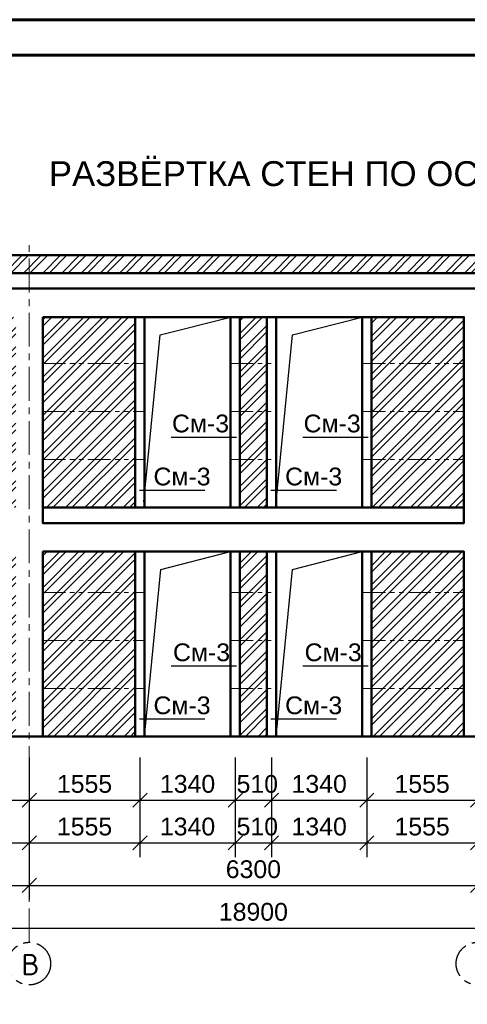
# Model space of a CAD drawing. Header units: millimetres. Extents: x 2063114 to 14983986, y -126020516 to 213791.
# Tile 437 of 656: x 2365414 to 2371705, y -836857 to -823001. Entities that reach past the tile are written whole.
import ezdxf

# ---------------------------------------------------------------- set-up
doc = ezdxf.new("R2010")
doc.units = ezdxf.units.MM
for name, pattern in [('ACAD_ISO10W100', [18, 12, -3, 0, -3]), ('осевая', [50.8, 31.75, -6.35, 6.35, -6.35]), ('фантомX2', [127, 63.5, -12.7, 12.7, -12.7, 12.7, -12.7])]:
    doc.linetypes.add(name, pattern=pattern)
doc.layers.get('Defpoints').update_dxf_attribs({"color": 6, "lineweight": 35})
doc.layers.add('_print', color=6, linetype='Continuous', lineweight=60, plot=False)
for name, color, linetype in [('OS', 1, 'Continuous'), ('пунктир', 1, 'ACAD_ISO10W100'), ('Размеры', 28, 'Continuous')]:
    doc.layers.add(name, color=color, linetype=linetype)
doc.layers.add('PDF _wall-380', color=7, linetype='Continuous', true_color=0xb88a5c)
doc.layers.add('РАЗМЕР АР', color=150, linetype='Continuous', lineweight=20)
doc.layers.add('сплошная_толстая', color=7, linetype='Continuous', lineweight=50)
doc.styles.get("Standard").update_dxf_attribs({"font": 'arial.ttf'})
doc.styles.add('СПДС', font='isocpeur.ttf')
doc.dimstyles.new('STANDARD$0', dxfattribs={"dimtxt": 250, "dimasz": 200, "dimexe": 200, "dimexo": 300, "dimgap": 100, "dimtad": 1, "dimdec": 0, "dimzin": 1, "dimdsep": 46, "dimtxsty": 'Standard', "dimblk1": 'OBLIQUE', "dimblk2": 'OBLIQUE', "dimsah": 1, "dimcen": 2.5, "dimdle": 200, "dimadec": 0, "dimazin": 0, "dimtfac": 1, "dimtdec": 0, "dimtmove": 0, "dimatfit": 3, "dimldrblk": 'OBLIQUE', "dimfxl": 600, "dimfxlon": 1, "dimtolj": 1, "dimtzin": 1, "dimarcsym": 0})

# ---------------------------------------------------------------- blocks, each defined once
blk = doc.blocks.new('*U1590')
at = {"color": 0, "ltscale": 25}
blk.add_lwpolyline([(-59400, 42000), (0, 42000), (0, 0), (-59400, 0)], close=True, dxfattribs=at)
at = {"color": 0, "lineweight": 60, "ltscale": 25}
blk.add_lwpolyline([(-57400, 41500), (-500, 41500), (-500, 500), (-57400, 500)], close=True, dxfattribs=at)
blk = doc.blocks.new('_Oblique')
at = {"color": 0, "linetype": 'ByBlock', "lineweight": -2}
blk.add_line((-0.5, -0.5), (0.5, 0.5), dxfattribs=at)
blk = doc.blocks.new('*D2541')
at = {"layer": 'Defpoints', "color": 0, "lineweight": 30, "transparency": 16777216}
for p in [(2359248, -833086), (2365548, -833086), (2365548, -835184)]:
    blk.add_point(p, dxfattribs=at)
at = {"layer": 'РАЗМЕР АР', "color": 0, "lineweight": -2, "transparency": 16777216}
for p, q in [((2359248, -834584), (2359248, -835384)), ((2365548, -834584), (2365548, -835384)), ((2359048, -835184), (2365748, -835184))]:
    blk.add_line(p, q, dxfattribs=at)
at = {"layer": 'РАЗМЕР АР', "color": 0, "lineweight": -2, "transparency": 16777216, "xscale": 200, "yscale": 200, "zscale": 200, "rotation": 180}
blk.add_blockref('_Oblique', (2359248, -835184), dxfattribs=at)
at = {"layer": 'РАЗМЕР АР', "color": 0, "lineweight": -2, "transparency": 16777216, "xscale": 200, "yscale": 200, "zscale": 200}
blk.add_blockref('_Oblique', (2365548, -835184), dxfattribs=at)
at = {"layer": 'РАЗМЕР АР', "color": 0, "transparency": 16777216, "insert": (2362398, -834957), "char_height": 250, "attachment_point": 5}
blk.add_mtext('\\A1;6300', dxfattribs=at)
blk = doc.blocks.new('*D2701')
at = {"layer": 'Defpoints', "color": 0, "lineweight": 30, "transparency": 16777216}
for p in [(2365548, -832688), (2371848, -833086), (2371848, -835184)]:
    blk.add_point(p, dxfattribs=at)
at = {"layer": 'РАЗМЕР АР', "color": 0, "lineweight": -2, "transparency": 16777216}
for p, q in [((2365548, -834584), (2365548, -835384)), ((2371848, -834584), (2371848, -835384)), ((2365348, -835184), (2372048, -835184))]:
    blk.add_line(p, q, dxfattribs=at)
at = {"layer": 'РАЗМЕР АР', "color": 0, "lineweight": -2, "transparency": 16777216, "xscale": 200, "yscale": 200, "zscale": 200, "rotation": 180}
blk.add_blockref('_Oblique', (2365548, -835184), dxfattribs=at)
at = {"layer": 'РАЗМЕР АР', "color": 0, "lineweight": -2, "transparency": 16777216, "xscale": 200, "yscale": 200, "zscale": 200}
blk.add_blockref('_Oblique', (2371848, -835184), dxfattribs=at)
at = {"layer": 'РАЗМЕР АР', "color": 0, "transparency": 16777216, "insert": (2368698, -834957), "char_height": 250, "attachment_point": 5}
blk.add_mtext('\\A1;6300', dxfattribs=at)
blk = doc.blocks.new('*D2542')
at = {"layer": 'Defpoints', "color": 0, "lineweight": 30, "transparency": 16777216}
for p in [(2371848, -833086), (2378148, -833086), (2378148, -835184)]:
    blk.add_point(p, dxfattribs=at)
at = {"layer": 'РАЗМЕР АР', "color": 0, "lineweight": -2, "transparency": 16777216}
for p, q in [((2371848, -834584), (2371848, -835384)), ((2378148, -834584), (2378148, -835384)), ((2371648, -835184), (2378348, -835184))]:
    blk.add_line(p, q, dxfattribs=at)
at = {"layer": 'РАЗМЕР АР', "color": 0, "lineweight": -2, "transparency": 16777216, "xscale": 200, "yscale": 200, "zscale": 200, "rotation": 180}
blk.add_blockref('_Oblique', (2371848, -835184), dxfattribs=at)
at = {"layer": 'РАЗМЕР АР', "color": 0, "lineweight": -2, "transparency": 16777216, "xscale": 200, "yscale": 200, "zscale": 200}
blk.add_blockref('_Oblique', (2378148, -835184), dxfattribs=at)
at = {"layer": 'РАЗМЕР АР', "color": 0, "transparency": 16777216, "insert": (2374998, -834957), "char_height": 250, "attachment_point": 5}
blk.add_mtext('\\A1;6300', dxfattribs=at)
blk = doc.blocks.new('*D2543')
at = {"layer": 'Defpoints', "color": 0, "lineweight": 30, "transparency": 16777216}
for p in [(2359248, -833086), (2378148, -833086), (2378148, -835784)]:
    blk.add_point(p, dxfattribs=at)
at = {"layer": 'РАЗМЕР АР', "color": 0, "lineweight": -2, "transparency": 16777216}
for p, q in [((2359248, -835184), (2359248, -835984)), ((2378148, -835184), (2378148, -835984)), ((2359048, -835784), (2378348, -835784))]:
    blk.add_line(p, q, dxfattribs=at)
at = {"layer": 'РАЗМЕР АР', "color": 0, "lineweight": -2, "transparency": 16777216, "xscale": 200, "yscale": 200, "zscale": 200, "rotation": 180}
blk.add_blockref('_Oblique', (2359248, -835784), dxfattribs=at)
at = {"layer": 'РАЗМЕР АР', "color": 0, "lineweight": -2, "transparency": 16777216, "xscale": 200, "yscale": 200, "zscale": 200}
blk.add_blockref('_Oblique', (2378148, -835784), dxfattribs=at)
at = {"layer": 'РАЗМЕР АР', "color": 0, "transparency": 16777216, "insert": (2368698, -835557), "char_height": 250, "attachment_point": 5}
blk.add_mtext('\\A1;18900', dxfattribs=at)
blk = doc.blocks.new('*D2704')
at = {"layer": 'Defpoints', "color": 0, "lineweight": 30, "transparency": 16777216}
for p in [(2363548, -833086), (2365548, -833086), (2365548, -833984)]:
    blk.add_point(p, dxfattribs=at)
at = {"layer": 'РАЗМЕР АР', "color": 0, "lineweight": -2, "transparency": 16777216}
for p, q in [((2363548, -833386), (2363548, -834184)), ((2365548, -833386), (2365548, -834184)), ((2363348, -833984), (2365748, -833984))]:
    blk.add_line(p, q, dxfattribs=at)
at = {"layer": 'РАЗМЕР АР', "color": 0, "lineweight": -2, "transparency": 16777216, "xscale": 200, "yscale": 200, "zscale": 200, "rotation": 180}
blk.add_blockref('_Oblique', (2363548, -833984), dxfattribs=at)
at = {"layer": 'РАЗМЕР АР', "color": 0, "lineweight": -2, "transparency": 16777216, "xscale": 200, "yscale": 200, "zscale": 200}
blk.add_blockref('_Oblique', (2365548, -833984), dxfattribs=at)
at = {"layer": 'РАЗМЕР АР', "color": 0, "transparency": 16777216, "insert": (2364548, -833757), "char_height": 250, "attachment_point": 5}
blk.add_mtext('\\A1;2000', dxfattribs=at)
blk = doc.blocks.new('*D2705')
at = {"layer": 'Defpoints', "color": 0, "lineweight": 30, "transparency": 16777216}
for p in [(2365548, -833086), (2367103, -833086), (2367103, -833984)]:
    blk.add_point(p, dxfattribs=at)
at = {"layer": 'РАЗМЕР АР', "color": 0, "lineweight": -2, "transparency": 16777216}
for p, q in [((2365548, -833386), (2365548, -834184)), ((2367103, -833386), (2367103, -834184)), ((2365348, -833984), (2367303, -833984))]:
    blk.add_line(p, q, dxfattribs=at)
at = {"layer": 'РАЗМЕР АР', "color": 0, "lineweight": -2, "transparency": 16777216, "xscale": 200, "yscale": 200, "zscale": 200, "rotation": 180}
blk.add_blockref('_Oblique', (2365548, -833984), dxfattribs=at)
at = {"layer": 'РАЗМЕР АР', "color": 0, "lineweight": -2, "transparency": 16777216, "xscale": 200, "yscale": 200, "zscale": 200}
blk.add_blockref('_Oblique', (2367103, -833984), dxfattribs=at)
at = {"layer": 'РАЗМЕР АР', "color": 0, "transparency": 16777216, "insert": (2366325, -833757), "char_height": 250, "attachment_point": 5}
blk.add_mtext('\\A1;1555', dxfattribs=at)
blk = doc.blocks.new('*D2706')
at = {"layer": 'Defpoints', "color": 0, "lineweight": 30, "transparency": 16777216}
for p in [(2367103, -833086), (2368443, -833086), (2368443, -833984)]:
    blk.add_point(p, dxfattribs=at)
at = {"layer": 'РАЗМЕР АР', "color": 0, "lineweight": -2, "transparency": 16777216}
for p, q in [((2367103, -833386), (2367103, -834184)), ((2368443, -833386), (2368443, -834184)), ((2366903, -833984), (2368643, -833984))]:
    blk.add_line(p, q, dxfattribs=at)
at = {"layer": 'РАЗМЕР АР', "color": 0, "lineweight": -2, "transparency": 16777216, "xscale": 200, "yscale": 200, "zscale": 200, "rotation": 180}
blk.add_blockref('_Oblique', (2367103, -833984), dxfattribs=at)
at = {"layer": 'РАЗМЕР АР', "color": 0, "lineweight": -2, "transparency": 16777216, "xscale": 200, "yscale": 200, "zscale": 200}
blk.add_blockref('_Oblique', (2368443, -833984), dxfattribs=at)
at = {"layer": 'РАЗМЕР АР', "color": 0, "transparency": 16777216, "insert": (2367773, -833757), "char_height": 250, "attachment_point": 5}
blk.add_mtext('\\A1;1340', dxfattribs=at)
blk = doc.blocks.new('*D2707')
at = {"layer": 'Defpoints', "color": 0, "lineweight": 30, "transparency": 16777216}
for p in [(2368443, -833086), (2368953, -833086), (2368953, -833984)]:
    blk.add_point(p, dxfattribs=at)
at = {"layer": 'РАЗМЕР АР', "color": 0, "lineweight": -2, "transparency": 16777216}
for p, q in [((2368443, -833386), (2368443, -834184)), ((2368953, -833386), (2368953, -834184)), ((2368243, -833984), (2369153, -833984))]:
    blk.add_line(p, q, dxfattribs=at)
at = {"layer": 'РАЗМЕР АР', "color": 0, "lineweight": -2, "transparency": 16777216, "xscale": 200, "yscale": 200, "zscale": 200, "rotation": 180}
blk.add_blockref('_Oblique', (2368443, -833984), dxfattribs=at)
at = {"layer": 'РАЗМЕР АР', "color": 0, "lineweight": -2, "transparency": 16777216, "xscale": 200, "yscale": 200, "zscale": 200}
blk.add_blockref('_Oblique', (2368953, -833984), dxfattribs=at)
at = {"layer": 'РАЗМЕР АР', "color": 0, "transparency": 16777216, "insert": (2368753, -833757), "char_height": 250, "attachment_point": 5}
blk.add_mtext('\\A1;510', dxfattribs=at)
blk = doc.blocks.new('*D2708')
at = {"layer": 'Defpoints', "color": 0, "lineweight": 30, "transparency": 16777216}
for p in [(2368953, -833086), (2370293, -833086), (2370293, -833984)]:
    blk.add_point(p, dxfattribs=at)
at = {"layer": 'РАЗМЕР АР', "color": 0, "lineweight": -2, "transparency": 16777216}
for p, q in [((2368953, -833386), (2368953, -834184)), ((2370293, -833386), (2370293, -834184)), ((2368753, -833984), (2370493, -833984))]:
    blk.add_line(p, q, dxfattribs=at)
at = {"layer": 'РАЗМЕР АР', "color": 0, "lineweight": -2, "transparency": 16777216, "xscale": 200, "yscale": 200, "zscale": 200, "rotation": 180}
blk.add_blockref('_Oblique', (2368953, -833984), dxfattribs=at)
at = {"layer": 'РАЗМЕР АР', "color": 0, "lineweight": -2, "transparency": 16777216, "xscale": 200, "yscale": 200, "zscale": 200}
blk.add_blockref('_Oblique', (2370293, -833984), dxfattribs=at)
at = {"layer": 'РАЗМЕР АР', "color": 0, "transparency": 16777216, "insert": (2369623, -833757), "char_height": 250, "attachment_point": 5}
blk.add_mtext('\\A1;1340', dxfattribs=at)
blk = doc.blocks.new('*D2709')
at = {"layer": 'Defpoints', "color": 0, "lineweight": 30, "transparency": 16777216}
for p in [(2370293, -833086), (2371848, -833086), (2371848, -833984)]:
    blk.add_point(p, dxfattribs=at)
at = {"layer": 'РАЗМЕР АР', "color": 0, "lineweight": -2, "transparency": 16777216}
for p, q in [((2370293, -833386), (2370293, -834184)), ((2371848, -833386), (2371848, -834184)), ((2370093, -833984), (2372048, -833984))]:
    blk.add_line(p, q, dxfattribs=at)
at = {"layer": 'РАЗМЕР АР', "color": 0, "lineweight": -2, "transparency": 16777216, "xscale": 200, "yscale": 200, "zscale": 200, "rotation": 180}
blk.add_blockref('_Oblique', (2370293, -833984), dxfattribs=at)
at = {"layer": 'РАЗМЕР АР', "color": 0, "lineweight": -2, "transparency": 16777216, "xscale": 200, "yscale": 200, "zscale": 200}
blk.add_blockref('_Oblique', (2371848, -833984), dxfattribs=at)
at = {"layer": 'РАЗМЕР АР', "color": 0, "transparency": 16777216, "insert": (2371070, -833757), "char_height": 250, "attachment_point": 5}
blk.add_mtext('\\A1;1555', dxfattribs=at)
blk = doc.blocks.new('*D2544')
at = {"layer": 'Defpoints', "color": 0, "lineweight": 30, "transparency": 16777216}
for p in [(2371848, -833086), (2373848, -833086), (2373848, -833984)]:
    blk.add_point(p, dxfattribs=at)
at = {"layer": 'РАЗМЕР АР', "color": 0, "lineweight": -2, "transparency": 16777216}
for p, q in [((2371848, -833386), (2371848, -834184)), ((2373848, -833386), (2373848, -834184)), ((2371648, -833984), (2374048, -833984))]:
    blk.add_line(p, q, dxfattribs=at)
at = {"layer": 'РАЗМЕР АР', "color": 0, "lineweight": -2, "transparency": 16777216, "xscale": 200, "yscale": 200, "zscale": 200, "rotation": 180}
blk.add_blockref('_Oblique', (2371848, -833984), dxfattribs=at)
at = {"layer": 'РАЗМЕР АР', "color": 0, "lineweight": -2, "transparency": 16777216, "xscale": 200, "yscale": 200, "zscale": 200}
blk.add_blockref('_Oblique', (2373848, -833984), dxfattribs=at)
at = {"layer": 'РАЗМЕР АР', "color": 0, "transparency": 16777216, "insert": (2372848, -833757), "char_height": 250, "attachment_point": 5}
blk.add_mtext('\\A1;2000', dxfattribs=at)
blk = doc.blocks.new('*D2547')
at = {"layer": 'Defpoints', "color": 0, "lineweight": 30, "transparency": 16777216}
for p in [(2363548, -833686), (2365548, -833686), (2365548, -834584)]:
    blk.add_point(p, dxfattribs=at)
at = {"layer": 'РАЗМЕР АР', "color": 0, "lineweight": -2, "transparency": 16777216}
for p, q in [((2363548, -833986), (2363548, -834784)), ((2365548, -833986), (2365548, -834784)), ((2363348, -834584), (2365748, -834584))]:
    blk.add_line(p, q, dxfattribs=at)
at = {"layer": 'РАЗМЕР АР', "color": 0, "lineweight": -2, "transparency": 16777216, "xscale": 200, "yscale": 200, "zscale": 200, "rotation": 180}
blk.add_blockref('_Oblique', (2363548, -834584), dxfattribs=at)
at = {"layer": 'РАЗМЕР АР', "color": 0, "lineweight": -2, "transparency": 16777216, "xscale": 200, "yscale": 200, "zscale": 200}
blk.add_blockref('_Oblique', (2365548, -834584), dxfattribs=at)
at = {"layer": 'РАЗМЕР АР', "color": 0, "transparency": 16777216, "insert": (2364548, -834357), "char_height": 250, "attachment_point": 5}
blk.add_mtext('\\A1;2000', dxfattribs=at)
blk = doc.blocks.new('*D2548')
at = {"layer": 'Defpoints', "color": 0, "lineweight": 30, "transparency": 16777216}
for p in [(2365548, -833686), (2367103, -833686), (2367103, -834584)]:
    blk.add_point(p, dxfattribs=at)
at = {"layer": 'РАЗМЕР АР', "color": 0, "lineweight": -2, "transparency": 16777216}
for p, q in [((2365548, -833986), (2365548, -834784)), ((2367103, -833986), (2367103, -834784)), ((2365348, -834584), (2367303, -834584))]:
    blk.add_line(p, q, dxfattribs=at)
at = {"layer": 'РАЗМЕР АР', "color": 0, "lineweight": -2, "transparency": 16777216, "xscale": 200, "yscale": 200, "zscale": 200, "rotation": 180}
blk.add_blockref('_Oblique', (2365548, -834584), dxfattribs=at)
at = {"layer": 'РАЗМЕР АР', "color": 0, "lineweight": -2, "transparency": 16777216, "xscale": 200, "yscale": 200, "zscale": 200}
blk.add_blockref('_Oblique', (2367103, -834584), dxfattribs=at)
at = {"layer": 'РАЗМЕР АР', "color": 0, "transparency": 16777216, "insert": (2366325, -834357), "char_height": 250, "attachment_point": 5}
blk.add_mtext('\\A1;1555', dxfattribs=at)
blk = doc.blocks.new('*D2549')
at = {"layer": 'Defpoints', "color": 0, "lineweight": 30, "transparency": 16777216}
for p in [(2367103, -833686), (2368443, -833686), (2368443, -834584)]:
    blk.add_point(p, dxfattribs=at)
at = {"layer": 'РАЗМЕР АР', "color": 0, "lineweight": -2, "transparency": 16777216}
for p, q in [((2367103, -833986), (2367103, -834784)), ((2368443, -833986), (2368443, -834784)), ((2366903, -834584), (2368643, -834584))]:
    blk.add_line(p, q, dxfattribs=at)
at = {"layer": 'РАЗМЕР АР', "color": 0, "lineweight": -2, "transparency": 16777216, "xscale": 200, "yscale": 200, "zscale": 200, "rotation": 180}
blk.add_blockref('_Oblique', (2367103, -834584), dxfattribs=at)
at = {"layer": 'РАЗМЕР АР', "color": 0, "lineweight": -2, "transparency": 16777216, "xscale": 200, "yscale": 200, "zscale": 200}
blk.add_blockref('_Oblique', (2368443, -834584), dxfattribs=at)
at = {"layer": 'РАЗМЕР АР', "color": 0, "transparency": 16777216, "insert": (2367773, -834357), "char_height": 250, "attachment_point": 5}
blk.add_mtext('\\A1;1340', dxfattribs=at)
blk = doc.blocks.new('*D2550')
at = {"layer": 'Defpoints', "color": 0, "lineweight": 30, "transparency": 16777216}
for p in [(2368443, -833686), (2368953, -833686), (2368953, -834584)]:
    blk.add_point(p, dxfattribs=at)
at = {"layer": 'РАЗМЕР АР', "color": 0, "lineweight": -2, "transparency": 16777216}
for p, q in [((2368443, -833986), (2368443, -834784)), ((2368953, -833986), (2368953, -834784)), ((2368243, -834584), (2369153, -834584))]:
    blk.add_line(p, q, dxfattribs=at)
at = {"layer": 'РАЗМЕР АР', "color": 0, "lineweight": -2, "transparency": 16777216, "xscale": 200, "yscale": 200, "zscale": 200, "rotation": 180}
blk.add_blockref('_Oblique', (2368443, -834584), dxfattribs=at)
at = {"layer": 'РАЗМЕР АР', "color": 0, "lineweight": -2, "transparency": 16777216, "xscale": 200, "yscale": 200, "zscale": 200}
blk.add_blockref('_Oblique', (2368953, -834584), dxfattribs=at)
at = {"layer": 'РАЗМЕР АР', "color": 0, "transparency": 16777216, "insert": (2368753, -834357), "char_height": 250, "attachment_point": 5}
blk.add_mtext('\\A1;510', dxfattribs=at)
blk = doc.blocks.new('*D2551')
at = {"layer": 'Defpoints', "color": 0, "lineweight": 30, "transparency": 16777216}
for p in [(2368953, -833686), (2370293, -833686), (2370293, -834584)]:
    blk.add_point(p, dxfattribs=at)
at = {"layer": 'РАЗМЕР АР', "color": 0, "lineweight": -2, "transparency": 16777216}
for p, q in [((2368953, -833986), (2368953, -834784)), ((2370293, -833986), (2370293, -834784)), ((2368753, -834584), (2370493, -834584))]:
    blk.add_line(p, q, dxfattribs=at)
at = {"layer": 'РАЗМЕР АР', "color": 0, "lineweight": -2, "transparency": 16777216, "xscale": 200, "yscale": 200, "zscale": 200, "rotation": 180}
blk.add_blockref('_Oblique', (2368953, -834584), dxfattribs=at)
at = {"layer": 'РАЗМЕР АР', "color": 0, "lineweight": -2, "transparency": 16777216, "xscale": 200, "yscale": 200, "zscale": 200}
blk.add_blockref('_Oblique', (2370293, -834584), dxfattribs=at)
at = {"layer": 'РАЗМЕР АР', "color": 0, "transparency": 16777216, "insert": (2369623, -834357), "char_height": 250, "attachment_point": 5}
blk.add_mtext('\\A1;1340', dxfattribs=at)
blk = doc.blocks.new('*D2552')
at = {"layer": 'Defpoints', "color": 0, "lineweight": 30, "transparency": 16777216}
for p in [(2370293, -833686), (2371848, -833686), (2371848, -834584)]:
    blk.add_point(p, dxfattribs=at)
at = {"layer": 'РАЗМЕР АР', "color": 0, "lineweight": -2, "transparency": 16777216}
for p, q in [((2370293, -833986), (2370293, -834784)), ((2371848, -833986), (2371848, -834784)), ((2370093, -834584), (2372048, -834584))]:
    blk.add_line(p, q, dxfattribs=at)
at = {"layer": 'РАЗМЕР АР', "color": 0, "lineweight": -2, "transparency": 16777216, "xscale": 200, "yscale": 200, "zscale": 200, "rotation": 180}
blk.add_blockref('_Oblique', (2370293, -834584), dxfattribs=at)
at = {"layer": 'РАЗМЕР АР', "color": 0, "lineweight": -2, "transparency": 16777216, "xscale": 200, "yscale": 200, "zscale": 200}
blk.add_blockref('_Oblique', (2371848, -834584), dxfattribs=at)
at = {"layer": 'РАЗМЕР АР', "color": 0, "transparency": 16777216, "insert": (2371070, -834357), "char_height": 250, "attachment_point": 5}
blk.add_mtext('\\A1;1555', dxfattribs=at)
blk = doc.blocks.new('*D2555')
at = {"layer": 'Defpoints', "color": 0, "lineweight": 30, "transparency": 16777216}
for p in [(2371848, -833686), (2373848, -833686), (2373848, -834584)]:
    blk.add_point(p, dxfattribs=at)
at = {"layer": 'РАЗМЕР АР', "color": 0, "lineweight": -2, "transparency": 16777216}
for p, q in [((2371848, -833986), (2371848, -834784)), ((2373848, -833986), (2373848, -834784)), ((2371648, -834584), (2374048, -834584))]:
    blk.add_line(p, q, dxfattribs=at)
at = {"layer": 'РАЗМЕР АР', "color": 0, "lineweight": -2, "transparency": 16777216, "xscale": 200, "yscale": 200, "zscale": 200, "rotation": 180}
blk.add_blockref('_Oblique', (2371848, -834584), dxfattribs=at)
at = {"layer": 'РАЗМЕР АР', "color": 0, "lineweight": -2, "transparency": 16777216, "xscale": 200, "yscale": 200, "zscale": 200}
blk.add_blockref('_Oblique', (2373848, -834584), dxfattribs=at)
at = {"layer": 'РАЗМЕР АР', "color": 0, "transparency": 16777216, "insert": (2372848, -834357), "char_height": 250, "attachment_point": 5}
blk.add_mtext('\\A1;2000', dxfattribs=at)

msp = doc.modelspace()

# ---------------------------------------------------------------- hatches: boundary and pattern name
at = {"layer": 'PDF _wall-380', "lineweight": 9, "ltscale": 150}
h = msp.add_hatch(dxfattribs=at)
h.set_pattern_fill('ANSI32', color=256, scale=20)
h.set_pattern_definition([(45, (-93039.54, 87103), (-134.703842, 134.703842), []), (45, (-92949.74, 87103), (-134.703842, 134.703842), [])])
h.paths.add_polyline_path([(2378337.79281, -826316.24231), (2359057.79214, -826316.24231), (2359057.79248, -826566.24231), (2378337.79248, -826566.24231)])
h = msp.add_hatch(dxfattribs=at)
h.set_pattern_fill('ANSI32', color=256, scale=20)
h.set_pattern_definition([(45, (-164740.3, -1121887.27), (-134.703842, 134.703842), []), (45, (-164650.49, -1121887.27), (-134.703842, 134.703842), [])])
h.paths.add_polyline_path([(2361182.79248, -827186.24231), (2359437.79248, -827186.24231), (2359437.79248, -829866.24231), (2361182.79248, -829866.24231)])
h.paths.add_polyline_path([(2361182.79248, -830486.24231), (2359437.79248, -830486.24231), (2359437.79248, -833086.24231), (2361182.79248, -833086.24231)])
h.paths.add_polyline_path([(2363482.79248, -830486.24231), (2361312.79248, -830486.24231), (2361312.79248, -833086.24231), (2363482.79248, -833086.24231)])
h.paths.add_polyline_path([(2363482.79248, -827186.24231), (2361312.79248, -827186.24231), (2361312.79248, -829866.24231), (2363482.79248, -829866.24231)])
h.paths.add_polyline_path([(2365357.7925, -830486.24231), (2363612.79248, -830486.24231), (2363612.79248, -833086.24231), (2365357.7925, -833086.24231)])
h.paths.add_polyline_path([(2365357.7925, -827186.24231), (2363612.79248, -827186.24231), (2363612.79248, -829866.24231), (2365357.7925, -829866.24231)])
h.paths.add_polyline_path([(2367027.79248, -827186.24231), (2365737.79179, -827186.24231), (2365737.79179, -829866.24231), (2367027.79248, -829866.24231)])
h.paths.add_polyline_path([(2368887.87117, -827186.24231), (2368507.87118, -827186.24231), (2368507.87118, -829866.24231), (2368887.87117, -829866.24231)])
h.paths.add_polyline_path([(2371657.79181, -827186.24231), (2370357.87117, -827186.24231), (2370357.87117, -829866.24231), (2371657.79181, -829866.24231)])
h.paths.add_polyline_path([(2371657.79181, -830486.24231), (2370357.87117, -830486.24231), (2370357.87117, -833086.24231), (2371657.79181, -833086.24231)])
h.paths.add_polyline_path([(2368887.87117, -830486.24231), (2368507.87118, -830486.24231), (2368507.87118, -833086.24231), (2368887.87117, -833086.24231)])
h.paths.add_polyline_path([(2367027.79248, -830486.24231), (2365737.7925, -830486.24231), (2365737.7925, -833086.24231), (2367027.79248, -833086.24231)])
h.paths.add_polyline_path([(2373782.79237, -830486.24231), (2372037.79248, -830486.24231), (2372037.79248, -833086.24231), (2373782.79237, -833086.24231)])
h.paths.add_polyline_path([(2373782.79237, -827186.24231), (2372037.79248, -827186.24231), (2372037.79248, -829866.24231), (2373782.79237, -829866.24231)])
h.paths.add_polyline_path([(2376082.79237, -827186.24231), (2373912.79237, -827186.24231), (2373912.79237, -829866.24231), (2376082.79237, -829866.24231)])
h.paths.add_polyline_path([(2377957.79248, -827186.24231), (2376212.79237, -827186.24231), (2376212.79237, -829866.24231), (2377957.79248, -829866.24231)])
h.paths.add_polyline_path([(2377957.79248, -830486.24231), (2376212.79237, -830486.24231), (2376212.79237, -833086.24231), (2377957.79248, -833086.24231)])
h.paths.add_polyline_path([(2376082.79237, -830486.24231), (2373912.79237, -830486.24231), (2373912.79237, -833086.24231), (2376082.79237, -833086.24231)])

# ---------------------------------------------------------------- linework, layer by layer
at = {"linetype": 'фантомX2', "lineweight": 9, "ltscale": 5}
for p, q in [((2365737.7925, -827841.24231), (2367157.79248, -827841.24231)), ((2368377.87118, -827841.24231), (2369017.87117, -827841.24231)), ((2370237.79248, -827841.24231), (2371657.79181, -827841.24231)), ((2365737.7925, -828516.24231), (2367157.79248, -828516.24231)), ((2368377.87118, -828516.24231), (2369017.87117, -828516.24231)), ((2370237.79248, -828516.24231), (2371657.79181, -828516.24231)), ((2365737.7925, -829191.24231), (2367157.79248, -829191.24231)), ((2368377.87118, -829191.24231), (2369017.87117, -829191.24231)), ((2370237.79248, -829191.24231), (2371657.79181, -829191.24231)), ((2365737.7925, -831061.24231), (2367157.79248, -831061.24231)), ((2368377.87118, -831061.24231), (2369017.87117, -831061.24231)), ((2370237.79248, -831061.24231), (2371657.79181, -831061.24231)), ((2365737.7925, -831736.24231), (2367157.79248, -831736.24231)), ((2368377.87118, -831736.24231), (2369017.87117, -831736.24231)), ((2370237.79248, -831736.24231), (2371657.79181, -831736.24231)), ((2365737.7925, -832411.24231), (2367157.79248, -832411.24231)), ((2368377.87118, -832411.24231), (2369017.87117, -832411.24231)), ((2370237.79248, -832411.24231), (2371657.79181, -832411.24231))]:
    msp.add_line(p, q, dxfattribs=at)
at = {"ltscale": 150}
for points in [[(2367157.79248, -829786.24231), (2367386.45478, -827436.58101), (2368377.87118, -827186.24231)], [(2369017.87117, -829786.24231), (2369246.53347, -827436.58101), (2370227.87117, -827186.24231)], [(2367542.34988, -828874.39199), (2368462.19646, -828874.39199)], [(2369392.34988, -828874.39199), (2370312.19645, -828874.39199)], [(2367095.0676, -829620.77741), (2368014.91418, -829620.77741)], [(2368945.0676, -829620.77741), (2369864.91417, -829620.77741)], [(2367167.87117, -833086.24231), (2367396.53348, -830736.58101), (2368377.87118, -830486.24231)], [(2369017.87117, -833086.24231), (2369246.53347, -830736.58101), (2370227.87117, -830486.24231)], [(2367542.34988, -832094.39199), (2368462.19646, -832094.39199)], [(2369392.34988, -832094.39199), (2370312.19645, -832094.39199)], [(2367095.0676, -832840.77741), (2368014.91418, -832840.77741)], [(2368945.0676, -832840.77741), (2369864.91417, -832840.77741)]]:
    msp.add_lwpolyline(points, dxfattribs=at)
at = {"layer": '_print', "ltscale": 100}
msp.add_lwpolyline([(2379792.08613, -865001.43901), (2320392.08613, -865001.43901), (2320392.08613, -823001.43901), (2379792.08613, -823001.43901)], close=True, dxfattribs=at)
at = {"layer": 'OS', "linetype": 'осевая', "lineweight": 9, "ltscale": 15}
msp.add_line((2365547.87145, -835984.27471), (2365547.87145, -826166.24231), dxfattribs=at)
at = {"layer": 'пунктир', "linetype": 'осевая', "ltscale": 15}
for centre in [(2365547.87145, -836284.27471), (2371847.87145, -836284.27471)]:
    msp.add_circle(centre, 300, dxfattribs=at)
at = {"layer": 'Размеры', "ltscale": 150}
msp.add_line((2359057.79248, -833086.24231), (2378337.79248, -833086.24231), dxfattribs=at)
at = {"layer": 'сплошная_толстая', "ltscale": 150}
for points in [[(2359057.79248, -826316.24231), (2378337.79248, -826316.24231), (2378337.79248, -826566.24231), (2359057.79248, -826566.24231)], [(2359057.79248, -826566.24231), (2378337.79248, -826566.24231), (2378337.79248, -826786.24231), (2359057.79248, -826786.24231)], [(2359057.79248, -826566.24231), (2378337.79248, -826566.24231), (2378337.79248, -833086.24231), (2359057.79248, -833086.24231)], [(2365737.79179, -827186.24231), (2371657.79181, -827186.24231), (2371657.79181, -829866.24231), (2365737.79179, -829866.24231)], [(2367037.87117, -827186.24231), (2367167.87117, -827186.24231), (2367167.87117, -829866.24231), (2367037.87117, -829866.24231)], [(2368377.87118, -827186.24231), (2368507.87118, -827186.24231), (2368507.87118, -829866.24231), (2368377.87118, -829866.24231)], [(2368887.87117, -827186.24231), (2369017.87117, -827186.24231), (2369017.87117, -829866.24231), (2368887.87117, -829866.24231)], [(2370227.87117, -827186.24231), (2370357.87117, -827186.24231), (2370357.87117, -829866.24231), (2370227.87117, -829866.24231)], [(2365737.79179, -829866.24231), (2371657.79181, -829866.24231), (2371657.79181, -830086.24231), (2365737.79179, -830086.24231)], [(2365737.7925, -830486.24231), (2371657.79181, -830486.24231), (2371657.79181, -833086.24231), (2365737.7925, -833086.24231)], [(2367037.87117, -830486.24231), (2367167.87117, -830486.24231), (2367167.87117, -833086.24231), (2367037.87117, -833086.24231)], [(2368377.87118, -830486.24231), (2368507.87118, -830486.24231), (2368507.87118, -833086.24231), (2368377.87118, -833086.24231)], [(2368887.87117, -830486.24231), (2369017.87117, -830486.24231), (2369017.87117, -833086.24231), (2368887.87117, -833086.24231)], [(2370227.87117, -830486.24231), (2370357.87117, -830486.24231), (2370357.87117, -833086.24231), (2370227.87117, -833086.24231)]]:
    msp.add_lwpolyline(points, close=True, dxfattribs=at)

# ---------------------------------------------------------------- block references
msp.add_blockref('*U1590', (2379792.08613, -865001.43901))

# ---------------------------------------------------------------- texts
at = {"ltscale": 100, "attachment_point": 4}
for s, insert, char_height, width in [('\\pi1033.29465;Сетка СГ-1\\P\\pi324.39287;ш.675мм по высоте', (2328506.55647, -825404.82089), 250, 3787.428309), ('\\pi72.88231;РАЗВЁРТКА СТЕН ПО ОСИ "1"', (2365750.05172, -825170.02616, -13.12578), 350, 7230.9965456), ('\\pi800.10702;Сетка СГ-1\\P\\pi91.20525;ш.675мм по высоте', (2361182.72056, -825431.55158, 15.48013), 250, 3321.0530623), ('См-3', (2367553.54418, -828685.07695), 250, 677.5), ('См-3', (2369403.54417, -828685.07695), 250, 677.5), ('См-3', (2367293.71789, -829431.47323), 250, 677.5), ('См-3', (2369143.71789, -829431.47323), 250, 677.5), ('См-3', (2367567.76934, -831905.07695), 250, 677.5), ('См-3', (2369417.76933, -831905.07695), 250, 677.5), ('См-3', (2367293.71789, -832651.47323), 250, 677.5), ('См-3', (2369143.71789, -832651.47323), 250, 677.5)]:
    msp.add_mtext(s, dxfattribs=dict(at, insert=insert, char_height=char_height, width=width))
at = {"layer": 'пунктир', "insert": (2365562.49502, -836147.90416), "char_height": 300, "width": 182.2851193, "attachment_point": 2, "style": 'СПДС'}
msp.add_mtext('В', dxfattribs=at)

# ---------------------------------------------------------------- dimensions: what is measured, and where the dimension line sits
at = {"layer": 'РАЗМЕР АР'}
for base, p1, p2, picture, middle in [((2371847.87145, -835184.27471), (2365547.87145, -832687.70257), (2371847.87145, -833086.24231), '*D2701', (2368697.87145, -834956.5462)), ((2365547.87145, -835184.27471), (2359247.87145, -833086.24231), (2365547.87145, -833086.24231), '*D2541', (2362397.87145, -834956.5462)), ((2378147.87145, -835784.27471), (2359247.87145, -833086.24231), (2378147.87145, -833086.24231), '*D2543', (2368697.87145, -835556.63146)), ((2365547.87145, -833984.26515), (2363547.79248, -833086.24231), (2365547.87145, -833086.24231), '*D2704', (2364547.83196, -833756.62191)), ((2367102.87117, -833984.26515), (2365547.87145, -833086.24231), (2367102.87117, -833086.24231), '*D2705', (2366325.37131, -833756.62191)), ((2368442.87118, -833984.26515), (2367102.87117, -833086.24231), (2368442.87118, -833086.24231), '*D2706', (2367772.87117, -833756.53664)), ((2370292.87117, -833984.26515), (2368952.87117, -833086.24231), (2370292.87117, -833086.24231), '*D2708', (2369622.87117, -833756.53664)), ((2371847.87145, -833984.26515), (2370292.87117, -833086.24231), (2371847.87145, -833086.24231), '*D2709', (2371070.37131, -833756.62191)), ((2378147.87145, -835184.27471), (2371847.87145, -833086.24231), (2378147.87145, -833086.24231), '*D2542', (2374997.87145, -834956.5462)), ((2373847.79237, -833984.26515), (2371847.87145, -833086.24231), (2373847.79237, -833086.24231), '*D2544', (2372847.83191, -833756.62191)), ((2365547.87145, -834584.26381), (2363547.79248, -833686.24097), (2365547.87145, -833686.24097), '*D2547', (2364547.83196, -834356.62056)), ((2367102.87117, -834584.26381), (2365547.87145, -833686.24097), (2367102.87117, -833686.24097), '*D2548', (2366325.37131, -834356.62056)), ((2368442.87118, -834584.26381), (2367102.87117, -833686.24097), (2368442.87118, -833686.24097), '*D2549', (2367772.87117, -834356.5353)), ((2370292.87117, -834584.26381), (2368952.87117, -833686.24097), (2370292.87117, -833686.24097), '*D2551', (2369622.87117, -834356.5353)), ((2371847.87145, -834584.26381), (2370292.87117, -833686.24097), (2371847.87145, -833686.24097), '*D2552', (2371070.37131, -834356.62056)), ((2373847.79237, -834584.26381), (2371847.87145, -833686.24097), (2373847.79237, -833686.24097), '*D2555', (2372847.83191, -834356.62056))]:
    dim = msp.add_linear_dim(base=base, p1=p1, p2=p2, dimstyle='STANDARD$0', override={"dimtmove": 1}, dxfattribs=at)
    dim.commit()
    dim.dimension.update_dxf_attribs({"geometry": picture, "text_midpoint": middle})
for base, p1, p2, picture, middle in [((2368952.87117, -833984.26515), (2368442.87118, -833086.24231), (2368952.87117, -833086.24231), '*D2707', (2368752.87117, -833984.64515)), ((2368952.87117, -834584.26381), (2368442.87118, -833686.24097), (2368952.87117, -833686.24097), '*D2550', (2368752.87117, -834584.64381))]:
    dim = msp.add_linear_dim(base=base, p1=p1, p2=p2, dimstyle='STANDARD$0', override={"dimtmove": 1}, dxfattribs=at)
    dim.commit()
    dim.dimension.update_dxf_attribs({"geometry": picture, "text_midpoint": middle, "dimtype": 160})

doc.saveas('drawing.dxf')
